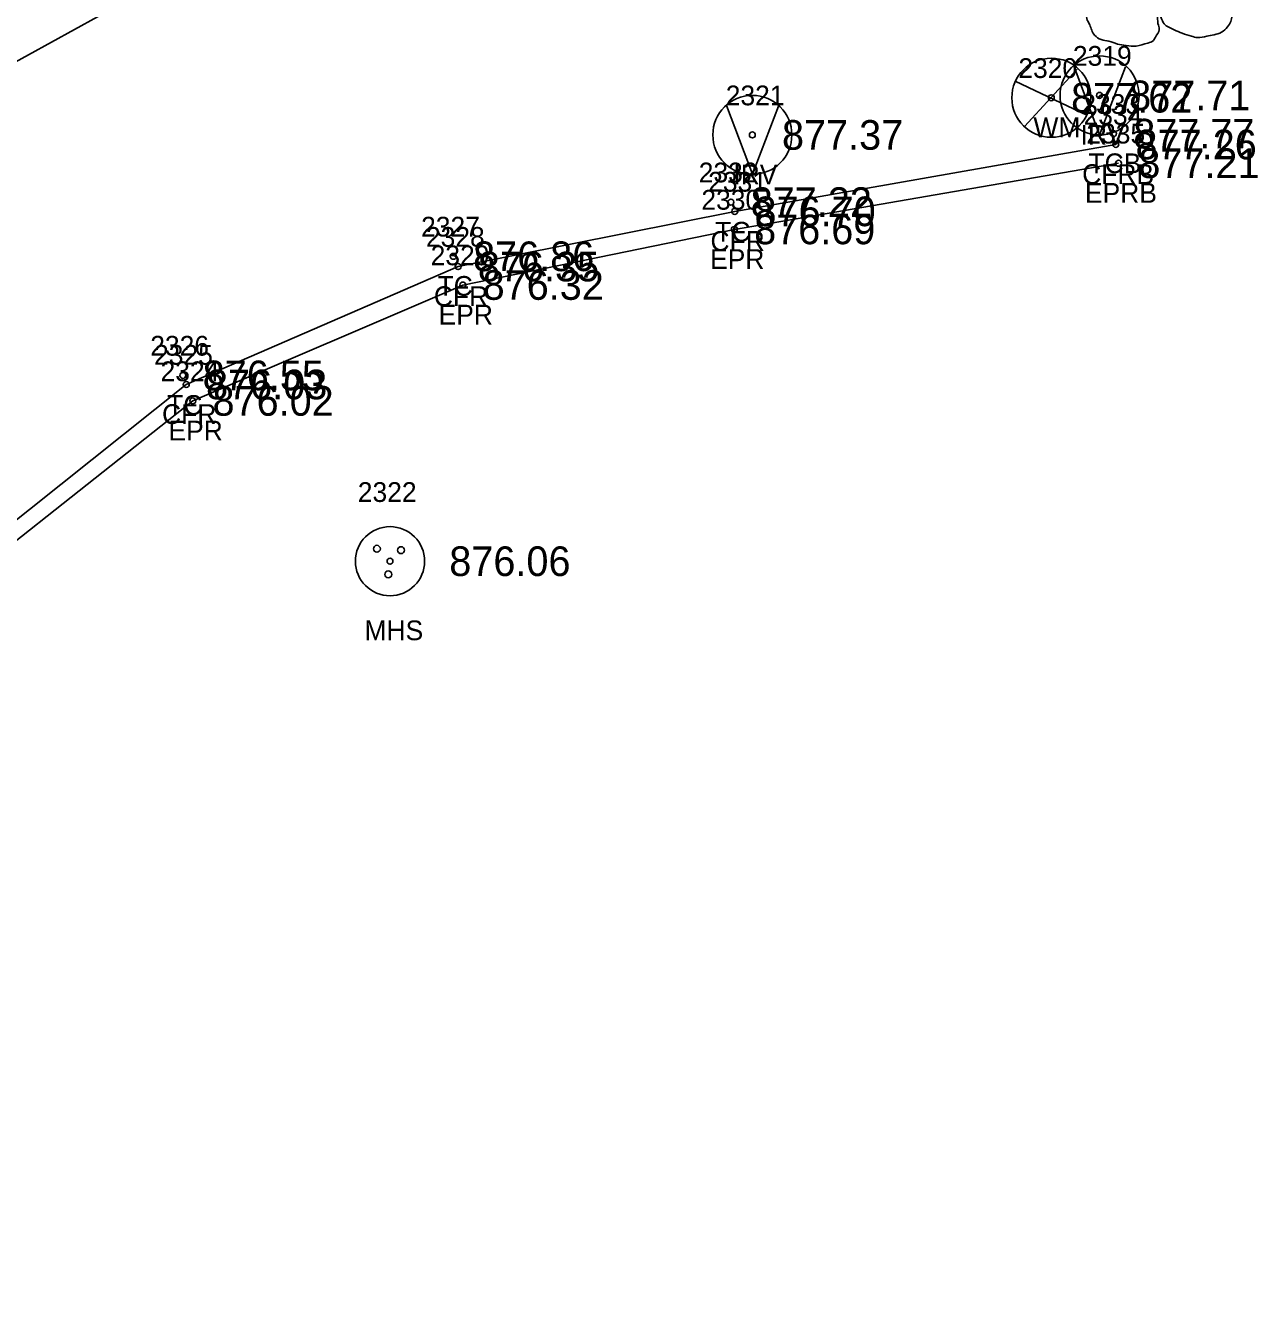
# Model space of a CAD drawing. Extents: x 1622501 to 1626664, y 1117816 to 1121579.
# Drawn here: x 1623611.8 to 1623674.2, y 1118736.2 to 1118800.5 of the extents above; entities that cross this region are included whole.
import ezdxf

# ---------------------------------------------------------------- set-up
doc = ezdxf.new("R2010")
doc.units = 0
for name, color, linetype in [('RD_EX_BldgApp', 7, 'Continuous'), ('RD_EX_Conc', 7, 'Continuous'), ('RD_EX_Conc_txCode', 7, 'Continuous'), ('RD_EX_DR_Inlet', 7, 'Continuous'), ('RD_EX_Misc_txCode', 7, 'Continuous'), ('RD_EX_Road', 7, 'Continuous'), ('RD_EX_Road_txCode', 7, 'Continuous'), ('RD_EX_TX_Conc_ELEV', 7, 'Continuous'), ('RD_EX_TX_Misc_ELEV', 7, 'Continuous'), ('RD_EX_TX_Road_ELEV', 7, 'Continuous'), ('RD_EX_TX_UT_ELEV', 7, 'Continuous'), ('RD_EX_UT', 7, 'Continuous'), ('RD_EX_UT_txCode', 7, 'Continuous'), ('RD_EX_VEG', 7, 'Continuous'), ('RD_SMD_Locator', 7, 'Continuous')]:
    doc.layers.add(name, color=color, linetype=linetype)

msp = doc.modelspace()

# ---------------------------------------------------------------- linework, layer by layer
at = {"layer": 'RD_EX_BldgApp'}
for p, q in [((1623666.177, 1118794.957), (1623664.873, 1118798.44)), ((1623666.177, 1118794.957), (1623667.499, 1118798.402)), ((1623648.606, 1118792.955), (1623647.303, 1118796.438)), ((1623648.606, 1118792.955), (1623649.928, 1118796.4))]:
    msp.add_line(p, q, dxfattribs=at)
for centre, radius in [((1623666.177, 1118796.95), 2), ((1623648.606, 1118794.948), 2), ((1623666.177, 1118796.95), 0.15), ((1623648.606, 1118794.948), 0.15)]:
    msp.add_circle(centre, radius, dxfattribs=at)
at = {"layer": 'RD_EX_Conc'}
msp.add_lwpolyline([(1623579.892, 1118736.77), (1623604.083, 1118769.662), (1623619.958, 1118782.315), (1623633.717, 1118788.284), (1623647.715, 1118791.078), (1623667, 1118794.463)], dxfattribs=at)
at = {"layer": 'RD_EX_DR_Inlet'}
for centre, radius in [((1623630.268, 1118773.369), 1.75), ((1623629.604, 1118773.998), 0.175), ((1623630.828, 1118773.928), 0.175), ((1623630.181, 1118772.704), 0.175)]:
    msp.add_circle(centre, radius, dxfattribs=at)
at = {"layer": 'RD_EX_Road'}
msp.add_lwpolyline([(1623580.646, 1118736.243), (1623604.638, 1118769.106), (1623620.284, 1118781.483), (1623633.955, 1118787.351), (1623647.696, 1118790.165), (1623667.141, 1118793.513)], dxfattribs=at)
at = {"layer": 'RD_EX_UT'}
for p, q in [((1623662.386, 1118795.373), (1623665.053, 1118798.27)), ((1623661.905, 1118797.669), (1623665.535, 1118795.956))]:
    msp.add_line(p, q, dxfattribs=at)
msp.add_circle((1623663.738, 1118796.831), 2, dxfattribs=at)
at = {"layer": 'RD_EX_VEG'}
msp.add_lwpolyline([(1623521.176, 1118767.401), (1623524.275, 1118784.229), (1623557.752, 1118811.333), (1623567.718, 1118819.167), (1623589.369, 1118837.784), (1623606.677, 1118849.462), (1623639.35, 1118859.652), (1623649.623, 1118844.55), (1623647.172, 1118821.044), (1623623.608, 1118805.437), (1623551.43, 1118765.667)], dxfattribs=at)
msp.add_spline([(1623668.779, 1118814.016), (1623668.479, 1118814.041), (1623668.155, 1118813.941), (1623667.905, 1118813.841), (1623667.68, 1118813.766), (1623667.455, 1118813.666), (1623667.155, 1118813.492), (1623666.93, 1118813.292), (1623666.805, 1118813.042), (1623666.755, 1118812.817), (1623666.705, 1118812.542), (1623666.705, 1118812.367), (1623666.58, 1118812.342), (1623666.43, 1118812.367), (1623666.18, 1118812.442), (1623665.931, 1118812.442), (1623665.681, 1118812.442), (1623665.331, 1118812.417), (1623664.981, 1118812.417), (1623664.706, 1118812.367), (1623664.381, 1118812.317), (1623664.006, 1118812.192), (1623663.657, 1118812.067), (1623663.357, 1118811.817), (1623663.107, 1118811.343), (1623662.982, 1118810.993), (1623662.832, 1118810.743), (1623662.982, 1118810.293), (1623663.157, 1118809.943), (1623663.182, 1118809.743), (1623663.257, 1118809.318), (1623663.357, 1118809.094), (1623663.482, 1118808.894), (1623663.407, 1118808.869), (1623663.032, 1118808.819), (1623662.732, 1118808.719), (1623662.307, 1118808.494), (1623662.082, 1118808.269), (1623661.982, 1118807.944), (1623661.957, 1118807.594), (1623661.857, 1118807.394), (1623661.782, 1118807.119), (1623661.757, 1118807.044), (1623661.707, 1118806.72), (1623661.807, 1118806.27), (1623661.832, 1118805.92), (1623661.957, 1118805.695), (1623662.107, 1118805.52), (1623662.282, 1118805.27), (1623662.682, 1118805.045), (1623663.007, 1118804.945), (1623663.207, 1118804.92), (1623663.032, 1118804.421), (1623662.982, 1118804.071), (1623662.857, 1118803.671), (1623662.857, 1118803.596), (1623662.807, 1118803.121), (1623662.957, 1118802.796), (1623663.032, 1118802.421), (1623663.207, 1118802.197), (1623663.482, 1118801.897), (1623663.806, 1118801.672), (1623664.306, 1118801.547), (1623664.706, 1118801.572), (1623665.281, 1118801.747), (1623665.531, 1118801.822), (1623665.506, 1118801.647), (1623665.531, 1118801.272), (1623665.531, 1118800.847), (1623665.681, 1118800.522), (1623665.781, 1118800.247), (1623665.931, 1118799.997), (1623666.255, 1118799.773), (1623666.655, 1118799.698), (1623667.08, 1118799.548), (1623667.53, 1118799.473), (1623668.03, 1118799.448), (1623668.629, 1118799.598), (1623668.904, 1118799.723), (1623669.004, 1118799.898), (1623669.204, 1118800.272), (1623669.154, 1118800.497), (1623669.179, 1118801.097), (1623669.279, 1118800.922), (1623669.454, 1118800.572), (1623669.954, 1118800.272), (1623670.354, 1118800.097), (1623670.828, 1118799.947), (1623671.128, 1118799.873), (1623671.603, 1118799.947), (1623671.978, 1118800.022), (1623672.353, 1118800.147), (1623672.653, 1118800.422), (1623672.828, 1118800.697), (1623672.878, 1118800.972), (1623672.952, 1118801.347), (1623673.002, 1118801.522)], degree=3, dxfattribs=at)
at = {"layer": 'RD_SMD_Locator'}
for centre in [(1623663.738, 1118796.831), (1623666.885, 1118795.012), (1623667, 1118794.463), (1623667.141, 1118793.513), (1623647.522, 1118791.547), (1623647.715, 1118791.078), (1623647.696, 1118790.165), (1623633.471, 1118788.804), (1623633.717, 1118788.284), (1623633.955, 1118787.351), (1623619.786, 1118782.775), (1623619.958, 1118782.315), (1623620.284, 1118781.483), (1623630.268, 1118773.369)]:
    msp.add_circle(centre, 0.15, dxfattribs=at)

# ---------------------------------------------------------------- texts
at = {"layer": 'RD_EX_Conc_txCode'}
for s, p in [('2333', (1623665.255, 1118796.012)), ('2334', (1623665.37, 1118795.463)), ('TCB', (1623665.617, 1118793.012)), ('2332', (1623645.892, 1118792.547)), ('2331', (1623646.369, 1118792.078)), ('CFRB', (1623665.299, 1118792.463)), ('2327', (1623631.841, 1118789.804)), ('TC', (1623646.726, 1118789.547)), ('2328', (1623632.087, 1118789.284)), ('CFR', (1623646.487, 1118789.078)), ('CFR', (1623632.489, 1118786.284)), ('TC', (1623632.676, 1118786.804)), ('2326', (1623618.133, 1118783.775)), ('2325', (1623618.328, 1118783.315)), ('TC', (1623618.991, 1118780.775)), ('CFR', (1623618.73, 1118780.315))]:
    msp.add_text(s, height=1, dxfattribs=at).set_placement(p)
at = {"layer": 'RD_EX_Misc_txCode'}
for s, p in [('2319', (1623664.83, 1118798.45)), ('2321', (1623647.26, 1118796.448)), ('IRV', (1623665.216, 1118794.45)), ('IRV', (1623647.646, 1118792.448))]:
    msp.add_text(s, height=1, dxfattribs=at).set_placement(p)
at = {"layer": 'RD_EX_Road_txCode'}
for s, p in [('2335', (1623665.511, 1118794.513)), ('EPRB', (1623665.44, 1118791.513)), ('2330', (1623646.026, 1118791.165)), ('2329', (1623632.325, 1118788.351)), ('EPR', (1623646.467, 1118788.165)), ('EPR', (1623632.727, 1118785.351)), ('2324', (1623618.654, 1118782.483)), ('EPR', (1623619.055, 1118779.483))]:
    msp.add_text(s, height=1, dxfattribs=at).set_placement(p)
at = {"layer": 'RD_EX_TX_Conc_ELEV'}
for s, p in [('877.77', (1623667.885, 1118794.262)), ('877.26', (1623668, 1118793.713)), ('877.22', (1623648.522, 1118790.797)), ('876.70', (1623648.715, 1118790.328)), ('876.86', (1623634.471, 1118788.054)), ('876.35', (1623634.717, 1118787.534)), ('876.55', (1623620.786, 1118782.025)), ('876.03', (1623620.958, 1118781.565))]:
    msp.add_text(s, height=1.5, dxfattribs=at).set_placement(p)
at = {"layer": 'RD_EX_TX_Misc_ELEV'}
for s, p in [('877.71', (1623667.677, 1118796.2)), ('877.37', (1623650.106, 1118794.198))]:
    msp.add_text(s, height=1.5, dxfattribs=at).set_placement(p)
at = {"layer": 'RD_EX_TX_Road_ELEV'}
for s, p in [('877.21', (1623668.141, 1118792.763)), ('876.69', (1623648.696, 1118789.415)), ('876.32', (1623634.955, 1118786.601)), ('876.02', (1623621.284, 1118780.733))]:
    msp.add_text(s, height=1.5, dxfattribs=at).set_placement(p)
at = {"layer": 'RD_EX_TX_UT_ELEV'}
for s, p in [('877.62', (1623664.738, 1118796.081)), ('876.06', (1623633.268, 1118772.619))]:
    msp.add_text(s, height=1.5, dxfattribs=at).set_placement(p)
at = {"layer": 'RD_EX_UT_txCode'}
for s, p in [('2320', (1623662.069, 1118797.831)), ('WM', (1623662.832, 1118794.831)), ('2322', (1623628.638, 1118776.369)), ('MHS', (1623628.977, 1118769.369))]:
    msp.add_text(s, height=1, dxfattribs=at).set_placement(p)

doc.saveas('drawing.dxf')
